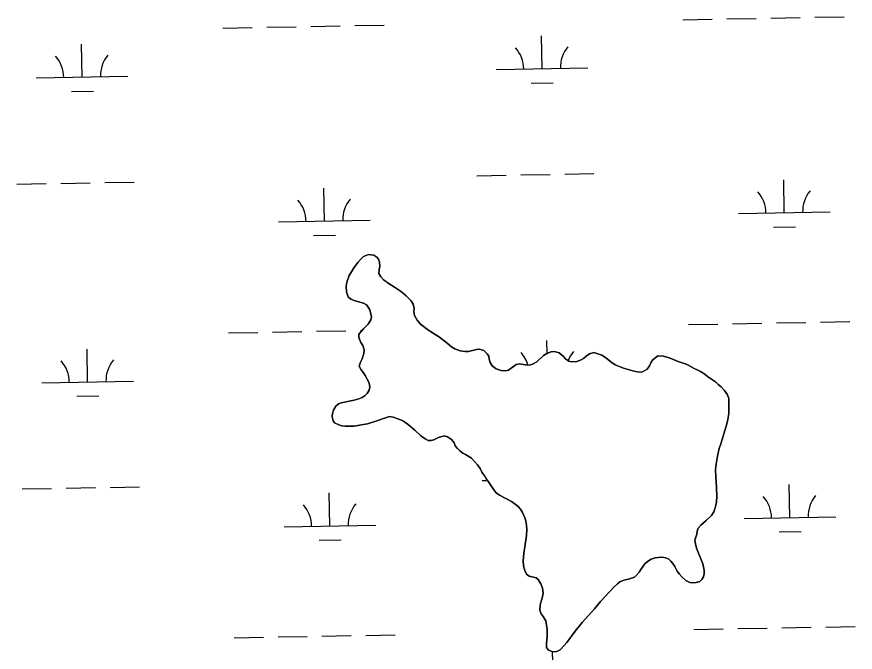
# Model space of a CAD drawing. Extents: x 3957609 to 3995875, y 234277 to 260273.
# Drawn here: x 3980013 to 3980927, y 244247 to 244941 of the extents above; entities that cross this region are included whole.
import ezdxf

# ---------------------------------------------------------------- set-up
doc = ezdxf.new("R2010")
doc.units = 0
doc.layers.add('V-TOPO-SHOR', color=7, linetype='Continuous')
doc.layers.add('V-WETL-SWMP', color=7, linetype='Continuous')

msp = doc.modelspace()

# ---------------------------------------------------------------- linework, layer by layer
at = {"layer": 'V-TOPO-SHOR'}
for points in [[(3980396.118, 244623.992), (3980394.002, 244626.336), (3980390.719, 244628.366), (3980381.919, 244630.951), (3980377.041, 244632.671), (3980374.184, 244635.122), (3980372.189, 244640.548), (3980372.002, 244646.706), (3980372.762, 244651.162), (3980375.341, 244658.265), (3980377.694, 244662.609), (3980380.471, 244666.737), (3980384.741, 244672.562), (3980387.516, 244676.054), (3980390.715, 244679.226), (3980396.349, 244681.221), (3980401.975, 244680.455), (3980405.258, 244678.423), (3980407.267, 244676.185), (3980408.42, 244672.994), (3980408.615, 244668.11), (3980407.963, 244665.033), (3980407.627, 244660.681), (3980409.948, 244656.956), (3980412.803, 244653.866), (3980415.662, 244651.73), (3980419.047, 244649.274), (3980424.767, 244645.854), (3980432.392, 244640.619), (3980437.471, 244636.351), (3980442.863, 244630.916), (3980445.077, 244627.084), (3980446.226, 244622.515), (3980445.788, 244618.8), (3980446.515, 244614.868), (3980449.253, 244609.866), (3980453.165, 244605.496), (3980460.572, 244599.416), (3980464.068, 244597.384), (3980473.704, 244590.974), (3980482.066, 244584.674), (3980486.934, 244580.515), (3980490.641, 244578.27), (3980496.472, 244576.228), (3980501.778, 244575.358), (3980505.493, 244575.341), (3980514.316, 244577.537), (3980517.29, 244578.055), (3980522.274, 244576.441), (3980525.977, 244573.136), (3980527.452, 244570.369), (3980528.074, 244566.969), (3980528.91, 244563.567), (3980531.126, 244559.949), (3980535.783, 244556.426), (3980541.085, 244554.706), (3980545.757, 244554.581), (3980548.946, 244555.31), (3980557.357, 244561.222), (3980561.289, 244562.056), (3980567.124, 244560.864), (3980572.006, 244560.63), (3980575.197, 244561.679), (3980579.983, 244564.104), (3980587.233, 244570.975), (3980590.745, 244573.295), (3980595.742, 244574.975), (3980599.249, 244575.384), (3980604.231, 244573.879), (3980608.782, 244570.25), (3980611.426, 244567.586), (3980614.92, 244565.13), (3980617.996, 244564.159), (3980623.73, 244564.667), (3980628.304, 244566.349), (3980631.07, 244568.036), (3980633.735, 244570.254), (3980637.462, 244573), (3980642.033, 244574.362), (3980645.427, 244573.498), (3980650.727, 244571.354), (3980654.858, 244568.788), (3980660.891, 244564.305), (3980665.551, 244561.099), (3980674.56, 244557.348), (3980684.634, 244554.333), (3980691.212, 244552.926), (3980695.247, 244553.229), (3980700.252, 244556.393), (3980703.025, 244559.781), (3980704.845, 244563.7)], [(3980584.655, 244302.996), (3980585.73, 244306.283), (3980586.813, 244311.905), (3980586.092, 244317.324), (3980584.306, 244321.895), (3980581.46, 244326.685), (3980579.131, 244328.713), (3980571.707, 244330.548), (3980568.531, 244332.684), (3980566.741, 244336.407), (3980565.487, 244341.828), (3980565.19, 244347.032), (3980565.756, 244355.206), (3980568.594, 244374.625), (3980569.047, 244381.416), (3980568.641, 244385.879), (3980567.812, 244390.765), (3980566.763, 244394.167), (3980564.451, 244399.912), (3980562.022, 244403.53), (3980559.593, 244406.301), (3980556.525, 244409.074), (3980552.29, 244411.958), (3980539.363, 244418.594), (3980535.658, 244421.262), (3980533.334, 244424.139), (3980531.753, 244426.8), (3980527.319, 244433.294), (3980524.994, 244436.384), (3980523.202, 244439.364), (3980520.036, 244443.731), (3980518.035, 244447.984), (3980515.078, 244452.031), (3980512.014, 244455.654), (3980508.631, 244459.066), (3980502.169, 244463.021), (3980499.095, 244464.413), (3980495.923, 244467.082), (3980493.49, 244469.533), (3980491.061, 244472.622), (3980489.799, 244476.026), (3980486.842, 244479.646), (3980482.607, 244482.53), (3980479, 244483.394), (3980472.516, 244481.723), (3980467.515, 244479.196), (3980464.539, 244478.252), (3980461.355, 244478.584), (3980458.176, 244480.083), (3980453.519, 244483.605), (3980446.959, 244489.684), (3980440.082, 244495.658), (3980437.119, 244497.794), (3980433.942, 244499.823), (3980429.492, 244501.859), (3980426.309, 244502.934), (3980423.233, 244503.903), (3980419.414, 244504.448), (3980414.845, 244503.299), (3980404.422, 244499.414), (3980395.067, 244496.69), (3980390.817, 244495.752), (3980380.512, 244494.202), (3980370.956, 244493.921), (3980367.241, 244494.468), (3980363.847, 244495.437), (3980359.397, 244497.579), (3980357.603, 244500.028), (3980356.559, 244504.493), (3980357.103, 244507.886), (3980357.968, 244511.495), (3980360.851, 244516.048), (3980363.622, 244518.372), (3980366.6, 244519.634), (3980380.733, 244522.55), (3980385.941, 244523.801), (3980389.238, 244525.169), (3980392.857, 244527.49), (3980394.989, 244529.712), (3980396.916, 244533.314), (3980397.672, 244536.497), (3980396.949, 244541.49), (3980392.841, 244549.258), (3980390.836, 244552.238), (3980388.196, 244555.646), (3980386.087, 244559.584), (3980387.592, 244564.036), (3980389.41, 244567.532), (3980391.239, 244573.258), (3980391.469, 244577.293), (3980390, 244582.077), (3980388.104, 244585.483), (3980385.896, 244590.906), (3980385.806, 244594.517), (3980390.711, 244600.124), (3980393.588, 244602.662), (3980396.042, 244605.41), (3980398.717, 244610.178), (3980399.579, 244613.254), (3980397.805, 244621.118), (3980396.118, 244623.992)], [(3980704.845, 244563.7), (3980706.662, 244566.455), (3980712.095, 244570.891), (3980718.252, 244570.549), (3980724.402, 244568.612), (3980729.278, 244566.787), (3980733.096, 244565.073), (3980742.744, 244561.741), (3980746.453, 244560.026), (3980751.538, 244557.141), (3980755.034, 244555.533), (3980758.53, 244553.608), (3980763.402, 244550.616), (3980766.261, 244548.373), (3980774.942, 244542.287), (3980777.797, 244539.62), (3980781.078, 244536.845), (3980784.883, 244532.796), (3980788.156, 244528.217), (3980789.414, 244524.283), (3980789.608, 244519.822), (3980789.575, 244511.755), (3980789.348, 244507.931), (3980788.471, 244501.46), (3980787.179, 244496.688), (3980780.937, 244476.007), (3980778.786, 244469.54), (3980777.054, 244461.37), (3980775.966, 244454.898), (3980775.418, 244450.335), (3980775.08, 244445.877), (3980775.157, 244438.975), (3980775.958, 244426.974), (3980776.239, 244417.418), (3980775.895, 244411.049), (3980775.35, 244407.76), (3980774.594, 244404.79), (3980773.091, 244400.653), (3980770.525, 244396.418), (3980764.77, 244391.025), (3980758.804, 244386.165), (3980756.136, 244382.885), (3980754.849, 244379.6), (3980754.518, 244376.204), (3980752.261, 244369.523), (3980752.986, 244365.485), (3980754.348, 244360.914), (3980760.969, 244343.792), (3980762.534, 244336.991), (3980762.517, 244333.38), (3980761.97, 244329.561), (3980760.047, 244326.595), (3980757.704, 244324.695), (3980753.772, 244323.648), (3980749.947, 244323.132), (3980746.87, 244323.57), (3980742.418, 244325.606), (3980738.189, 244329.553), (3980735.123, 244332.963), (3980733.01, 244335.731), (3980730.482, 244340.837), (3980728.266, 244344.245), (3980726.259, 244346.59), (3980723.933, 244348.935), (3980720.648, 244350.221), (3980716.298, 244351.196), (3980712.261, 244350.893), (3980709.075, 244350.268), (3980704.714, 244348.906), (3980700.883, 244346.479), (3980697.792, 244343.731), (3980693.414, 244337.485), (3980691.597, 244334.626), (3980688.824, 244331.451), (3980686.373, 244329.444), (3980680.1, 244327.24), (3980674.998, 244325.987), (3980670.531, 244324.199), (3980667.869, 244322.192), (3980664.35, 244318.811), (3980649.42, 244302.732), (3980642.912, 244294.9), (3980629.579, 244279.985), (3980621.895, 244270.46), (3980612.61, 244258.182), (3980609.835, 244254.794), (3980605.462, 244250.141), (3980601.843, 244248.138), (3980597.489, 244247.944), (3980592.72, 244249.556), (3980590.502, 244252.538), (3980590.411, 244256.785), (3980591.399, 244264.533), (3980591.218, 244272.071), (3980590.706, 244276.958), (3980589.77, 244281.634), (3980587.028, 244286.315), (3980584.81, 244289.193), (3980583.233, 244293.127), (3980583.575, 244298.646), (3980584.655, 244302.996)]]:
    msp.add_lwpolyline(points, dxfattribs=at)
at = {"layer": 'V-WETL-SWMP'}
for p, q in [((3980739.318, 244937.532), (3980771.313, 244938.114)), ((3980787.31, 244938.405), (3980819.305, 244938.986)), ((3980835.302, 244939.277), (3980867.297, 244939.859)), ((3980883.294, 244940.15), (3980915.289, 244940.732)), ((3980237.493, 244928.407), (3980269.488, 244928.989)), ((3980285.485, 244929.28), (3980317.48, 244929.862)), ((3980333.477, 244930.153), (3980365.472, 244930.734)), ((3980381.469, 244931.025), (3980413.464, 244931.607)), ((3980585.674, 244883.988), (3980585.02, 244919.982)), ((3980083.849, 244874.863), (3980083.195, 244910.857)), ((3980535.682, 244883.079), (3980635.666, 244884.897)), ((3980033.857, 244873.954), (3980133.841, 244875.772)), ((3980573.957, 244868.341), (3980597.953, 244868.778)), ((3980072.132, 244859.217), (3980096.128, 244859.653)), ((3980514.377, 244767.24), (3980546.372, 244767.822)), ((3980562.369, 244768.113), (3980594.364, 244768.695)), ((3980610.361, 244768.986), (3980642.356, 244769.567)), ((3980012.552, 244758.116), (3980044.547, 244758.697)), ((3980060.544, 244758.988), (3980092.539, 244759.57)), ((3980108.536, 244759.861), (3980140.531, 244760.443)), ((3980850.01, 244726.906), (3980849.355, 244762.9)), ((3980348.185, 244717.781), (3980347.53, 244753.775)), ((3980800.018, 244725.997), (3980900.001, 244727.815)), ((3980298.193, 244716.872), (3980398.176, 244718.69)), ((3980838.292, 244711.259), (3980862.288, 244711.695)), ((3980336.467, 244702.134), (3980360.463, 244702.571)), ((3980745.366, 244604.912), (3980777.361, 244605.494)), ((3980793.358, 244605.785), (3980825.353, 244606.366)), ((3980841.35, 244606.657), (3980873.345, 244607.239)), ((3980889.342, 244607.53), (3980921.337, 244608.112)), ((3980243.541, 244595.787), (3980275.536, 244596.369)), ((3980291.533, 244596.66), (3980323.528, 244597.242)), ((3980339.525, 244597.533), (3980371.52, 244598.114)), ((3980387.517, 244598.405), (3980389.234, 244598.436)), ((3980591.32, 244573.489), (3980591.068, 244587.362)), ((3980089.897, 244542.243), (3980089.243, 244578.237)), ((3980039.905, 244541.334), (3980139.889, 244543.152)), ((3980078.18, 244526.597), (3980102.176, 244527.033)), ((3980520.425, 244434.62), (3980526.242, 244434.726)), ((3980018.6, 244425.496), (3980050.595, 244426.077)), ((3980066.592, 244426.368), (3980098.587, 244426.95)), ((3980114.584, 244427.241), (3980146.579, 244427.823)), ((3980856.058, 244394.286), (3980855.403, 244430.28)), ((3980354.233, 244385.161), (3980353.578, 244421.155)), ((3980806.066, 244393.377), (3980906.049, 244395.195)), ((3980304.241, 244384.252), (3980404.224, 244386.07)), ((3980844.34, 244378.639), (3980868.336, 244379.075)), ((3980342.515, 244369.514), (3980366.511, 244369.951)), ((3980751.414, 244272.292), (3980783.409, 244272.874)), ((3980799.406, 244273.165), (3980831.401, 244273.746)), ((3980847.398, 244274.037), (3980879.393, 244274.619)), ((3980895.39, 244274.91), (3980927.385, 244275.492)), ((3980249.589, 244263.167), (3980281.584, 244263.749)), ((3980297.581, 244264.04), (3980329.576, 244264.622)), ((3980345.573, 244264.913), (3980377.568, 244265.494)), ((3980393.565, 244265.785), (3980425.56, 244266.367)), ((3980597.77, 244218.748), (3980597.238, 244248.029))]:
    msp.add_line(p, q, dxfattribs=at)
for points in [[(3980691.212, 244552.926), (3980684.634, 244554.333), (3980674.56, 244557.347), (3980665.55, 244561.1), (3980660.891, 244564.304), (3980654.858, 244568.788), (3980650.727, 244571.353), (3980645.427, 244573.498), (3980642.033, 244574.362), (3980637.462, 244573), (3980633.734, 244570.255), (3980631.071, 244568.036), (3980628.303, 244566.348), (3980623.731, 244564.668), (3980617.995, 244564.16), (3980614.92, 244565.129), (3980611.426, 244567.585), (3980608.783, 244570.25), (3980604.232, 244573.879), (3980599.248, 244575.385), (3980595.742, 244574.975), (3980590.745, 244573.296), (3980587.232, 244570.975), (3980579.984, 244564.103), (3980575.196, 244561.68), (3980572.007, 244560.631), (3980567.123, 244560.864), (3980561.288, 244562.055), (3980557.357, 244561.222), (3980548.945, 244555.31), (3980545.756, 244554.58), (3980541.085, 244554.705), (3980535.783, 244556.426), (3980531.126, 244559.949), (3980528.911, 244563.568), (3980528.075, 244566.969), (3980527.452, 244570.369), (3980525.977, 244573.135), (3980522.274, 244576.442), (3980517.29, 244578.055), (3980514.315, 244577.536), (3980505.494, 244575.342), (3980501.778, 244575.357), (3980496.472, 244576.228), (3980490.641, 244578.27), (3980486.934, 244580.514), (3980482.067, 244584.675), (3980473.704, 244590.973), (3980464.068, 244597.383), (3980460.573, 244599.415), (3980453.165, 244605.497), (3980449.254, 244609.866), (3980446.514, 244614.868), (3980445.787, 244618.799), (3980446.227, 244622.514), (3980445.077, 244627.084), (3980442.863, 244630.915), (3980437.47, 244636.352), (3980432.391, 244640.62), (3980424.768, 244645.854), (3980419.048, 244649.275), (3980412.803, 244653.866), (3980409.948, 244656.956), (3980407.628, 244660.682), (3980407.964, 244665.034), (3980408.614, 244668.11), (3980408.421, 244672.995), (3980407.266, 244676.185), (3980405.258, 244678.423), (3980401.975, 244680.454), (3980396.35, 244681.22), (3980390.715, 244679.226), (3980387.517, 244676.053), (3980384.742, 244672.561), (3980380.471, 244666.738), (3980377.694, 244662.609), (3980375.34, 244658.265), (3980372.763, 244651.162), (3980372.002, 244646.706), (3980372.189, 244640.547), (3980374.184, 244635.123), (3980377.041, 244632.67), (3980381.918, 244630.951), (3980390.72, 244628.367), (3980394.003, 244626.336), (3980396.117, 244623.992), (3980397.805, 244621.118), (3980399.578, 244613.254), (3980398.716, 244610.178), (3980396.042, 244605.411), (3980393.589, 244602.661), (3980390.711, 244600.124), (3980385.805, 244594.517), (3980385.896, 244590.906), (3980388.104, 244585.482), (3980390.001, 244582.077), (3980391.468, 244577.293), (3980391.239, 244573.259), (3980389.411, 244567.533), (3980387.592, 244564.037), (3980386.087, 244559.583)], [(3980587.029, 244286.316), (3980589.77, 244281.633), (3980590.707, 244276.958), (3980591.218, 244272.071), (3980591.399, 244264.532), (3980590.412, 244256.785), (3980590.501, 244252.538), (3980592.719, 244249.556), (3980597.49, 244247.944), (3980601.844, 244248.138), (3980605.462, 244250.141), (3980609.834, 244254.795), (3980612.609, 244258.181), (3980621.896, 244270.46), (3980629.58, 244279.985), (3980642.912, 244294.901), (3980649.421, 244302.732), (3980664.351, 244318.81), (3980667.869, 244322.193), (3980670.531, 244324.2), (3980674.998, 244325.987), (3980680.1, 244327.24), (3980686.373, 244329.444), (3980688.823, 244331.451), (3980691.597, 244334.625), (3980693.414, 244337.485), (3980697.792, 244343.731), (3980700.883, 244346.479), (3980704.715, 244348.906), (3980709.074, 244350.268), (3980712.261, 244350.893), (3980716.297, 244351.195), (3980720.647, 244350.221), (3980723.933, 244348.934), (3980726.259, 244346.589), (3980728.267, 244344.244), (3980730.483, 244340.838), (3980733.01, 244335.731), (3980735.123, 244332.962), (3980738.188, 244329.552), (3980742.419, 244325.606), (3980746.87, 244323.57), (3980749.947, 244323.133), (3980753.772, 244323.649), (3980757.705, 244324.694), (3980760.048, 244326.596), (3980761.971, 244329.561), (3980762.518, 244333.381), (3980762.533, 244336.991), (3980760.968, 244343.793), (3980754.348, 244360.914), (3980752.986, 244365.485), (3980752.26, 244369.523), (3980754.517, 244376.203), (3980754.849, 244379.599), (3980756.136, 244382.885), (3980758.804, 244386.166), (3980764.77, 244391.026), (3980770.525, 244396.417), (3980773.091, 244400.654), (3980774.594, 244404.789), (3980775.349, 244407.759), (3980775.894, 244411.048), (3980776.238, 244417.417), (3980775.959, 244426.974), (3980775.158, 244438.975), (3980775.08, 244445.877), (3980775.417, 244450.335), (3980775.966, 244454.899), (3980777.054, 244461.371), (3980778.786, 244469.54), (3980780.936, 244476.008), (3980787.179, 244496.687), (3980788.472, 244501.459), (3980789.348, 244507.932), (3980789.576, 244511.754), (3980789.609, 244519.823), (3980789.414, 244524.283), (3980788.156, 244528.217), (3980784.884, 244532.796), (3980781.078, 244536.846), (3980777.797, 244539.62), (3980774.942, 244542.286), (3980766.26, 244548.374), (3980763.402, 244550.615), (3980758.53, 244553.608), (3980755.034, 244555.533), (3980751.537, 244557.14), (3980746.452, 244560.027), (3980742.743, 244561.741), (3980733.095, 244565.072), (3980729.279, 244566.787), (3980724.402, 244568.611), (3980718.252, 244570.548), (3980712.095, 244570.891), (3980706.662, 244566.454), (3980704.846, 244563.701), (3980703.025, 244559.78), (3980700.251, 244556.393), (3980695.247, 244553.228), (3980691.212, 244552.926)], [(3980386.087, 244559.583), (3980388.195, 244555.646), (3980390.835, 244552.238), (3980392.84, 244549.257), (3980396.95, 244541.489), (3980397.672, 244536.496), (3980396.916, 244533.314), (3980394.99, 244529.712), (3980392.858, 244527.49), (3980389.238, 244525.169), (3980385.941, 244523.802), (3980380.734, 244522.55), (3980366.6, 244519.634), (3980363.622, 244518.372), (3980360.852, 244516.048), (3980357.967, 244511.494), (3980357.103, 244507.887), (3980356.558, 244504.492), (3980357.602, 244500.028), (3980359.397, 244497.579), (3980363.847, 244495.437), (3980367.241, 244494.468), (3980370.955, 244493.922), (3980380.512, 244494.201), (3980390.817, 244495.752), (3980395.068, 244496.69), (3980404.423, 244499.413), (3980414.844, 244503.299), (3980419.414, 244504.448), (3980423.234, 244503.902), (3980429.491, 244501.859), (3980433.942, 244499.823), (3980437.119, 244497.793), (3980440.083, 244495.658), (3980446.96, 244489.684), (3980453.518, 244483.605), (3980458.176, 244480.082), (3980461.355, 244478.583), (3980464.539, 244478.251), (3980467.516, 244479.195), (3980472.516, 244481.723), (3980479, 244483.395), (3980482.606, 244482.531), (3980486.842, 244479.647), (3980489.8, 244476.025), (3980491.06, 244472.622), (3980493.49, 244469.533), (3980495.922, 244467.081), (3980499.096, 244464.414), (3980502.17, 244463.021), (3980508.63, 244459.066), (3980512.014, 244455.655), (3980515.078, 244452.032), (3980518.035, 244447.985), (3980520.035, 244443.73), (3980523.202, 244439.364), (3980524.995, 244436.384), (3980527.319, 244433.295), (3980531.752, 244426.8), (3980533.333, 244424.14), (3980535.658, 244421.263), (3980539.363, 244418.594), (3980552.289, 244411.958), (3980556.525, 244409.074), (3980559.593, 244406.301), (3980562.023, 244403.531), (3980564.451, 244399.911), (3980566.763, 244394.168), (3980567.811, 244390.766), (3980568.641, 244385.878), (3980569.047, 244381.417), (3980568.595, 244374.624), (3980565.755, 244355.205), (3980565.191, 244347.032), (3980565.488, 244341.828), (3980566.74, 244336.408), (3980568.53, 244332.684), (3980571.707, 244330.548), (3980579.132, 244328.713), (3980581.459, 244326.686), (3980584.307, 244321.896), (3980586.093, 244317.324), (3980586.814, 244311.906), (3980585.73, 244306.283), (3980584.654, 244302.996), (3980583.575, 244298.647), (3980583.234, 244293.127), (3980584.811, 244289.192), (3980587.029, 244286.316)]]:
    msp.add_lwpolyline(points, dxfattribs=at)
for centre, start, end in [((3980530.432, 244883.458), 0.269879, 41.813537), ((3980640.899, 244885.467), 140.269876, 181.813534), ((3980028.607, 244874.334), 0.269879, 41.813537), ((3980139.074, 244876.342), 140.269876, 181.813534), ((3980794.767, 244726.376), 0.269879, 41.813537), ((3980905.235, 244728.385), 140.269876, 181.813534), ((3980292.942, 244717.251), 0.269879, 41.813537), ((3980403.41, 244719.26), 140.269876, 181.813534), ((3980536.48, 244550.838), 16.267749, 41.813537), ((3980646.947, 244552.847), 140.269876, 158.632826), ((3980034.655, 244541.714), 0.269879, 41.813537), ((3980145.122, 244543.722), 140.269876, 181.813534), ((3980800.815, 244393.756), 0.269879, 41.813537), ((3980911.283, 244395.765), 140.269876, 181.813534), ((3980298.99, 244384.631), 0.269879, 41.813537), ((3980409.458, 244386.64), 140.269876, 181.813534)]:
    msp.add_arc(centre, 35.246, start, end, dxfattribs=at)

doc.saveas('drawing.dxf')
